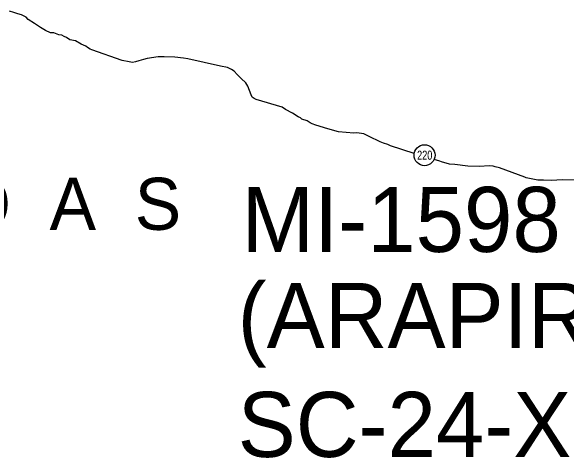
# Model space of a CAD drawing. Extents: x 553962 to 842807, y 8883888 to 9032388.
# Drawn here: x 608778 to 613049, y 8902991 to 8906424 of the extents above; entities that cross this region are included whole.
import ezdxf
from ezdxf.enums import TextEntityAlignment as Align

# ---------------------------------------------------------------- set-up
doc = ezdxf.new("R2010")
doc.units = 0
doc.header["$LTSCALE"] = 200
doc.layers.add('6', color=7, linetype='Continuous', lineweight=13)

msp = doc.modelspace()

# ---------------------------------------------------------------- linework, layer by layer
at = {"layer": '6', "lineweight": 25}
msp.add_line((612071.6, 8905270.5), (612029.8, 8905283.1), dxfattribs=at)
for points in [[(609711.8, 8906029), (609686.4, 8906034.2), (609630.4, 8906044.4), (609398.4, 8906127.4), (609386.2, 8906132.5), (609364.8, 8906144.8), (609351.6, 8906154), (609316, 8906169.3), (609273.3, 8906194.9), (609230.6, 8906204.1), (609203.1, 8906220.5), (609184.8, 8906229.7), (609168.6, 8906237.9), (609146.2, 8906242), (609105.5, 8906256.3), (609080, 8906257.4), (609043.4, 8906273.8), (609004.7, 8906299.3), (608959, 8906328.9), (608910.2, 8906359.6), (608893, 8906377.9), (608859.4, 8906396.3), (608828.8, 8906402.5), (608798.3, 8906413.8), (608764.7, 8906424)], [(611876.2, 8905330.5), (611694.3, 8905389.6), (611673.9, 8905398.8), (611640.3, 8905409.1), (611614.9, 8905418.3), (611529.5, 8905459.2), (611487.8, 8905480.7), (611434.8, 8905488.9), (611411.4, 8905485.9), (611293.2, 8905495.3), (611210.8, 8905518.9), (611119.2, 8905548.6), (611091.7, 8905557.8), (611075.4, 8905566), (611053.1, 8905581.3), (611012.4, 8905594.7), (611001.2, 8905603.8), (610983.9, 8905611), (610939.2, 8905638.6), (610887.3, 8905668.2), (610861.9, 8905685.6), (610662.4, 8905744), (610646.2, 8905751.2), (610629.9, 8905762.4), (610621.8, 8905781.8), (610596.6, 8905846), (610582.4, 8905873.6), (610545.9, 8905906.2), (610516.4, 8905936.9), (610492.1, 8905961.4), (610472.8, 8905975.7), (610442.2, 8905990), (610387.3, 8906001.3), (610135.8, 8906056.8), (610104.2, 8906062.9), (610036, 8906069.2), (609954.5, 8906072.4), (609907.6, 8906072.5), (609824.1, 8906060.4), (609794.5, 8906053.3), (609760.8, 8906041.2), (609733.3, 8906033.1), (609711.8, 8906029)], [(612735.8, 8905143.9), (612726.5, 8905147.3), (612530.1, 8905219), (612498.6, 8905228.2), (612481.3, 8905232.3), (612452.7, 8905234.4), (612376.3, 8905230.5), (612288.7, 8905232.7), (612187.9, 8905244.1), (612147.1, 8905248.2), (612085.1, 8905265.6), (612071.6, 8905270.5)], [(613111.5, 8905124.2), (613014.8, 8905127.4), (612929.2, 8905123.5), (612870.1, 8905123.6), (612825.2, 8905124.7), (612775.3, 8905133.9), (612735.8, 8905143.9)]]:
    msp.add_lwpolyline(points, dxfattribs=at)
msp.add_circle((611955.2, 8905316.5), 80.3, dxfattribs=at)

# ---------------------------------------------------------------- texts
at = {"layer": '6', "width": 0.75}
msp.add_text('220', height=70, dxfattribs=at).set_placement((611956.5, 8905281.8), align=Align.CENTER)
at = {"layer": '6'}
for s, height, p in [('A  L  A  G  O  A  S', 400, (605744.9, 8904743.1)), ('MI-1598', 500, (610549.2, 8904573.2)), ('(ARAPIRACA)', 500, (610519.3, 8903834.6)), ('SC-24-X-D-V', 500, (610519.3, 8902997.6))]:
    msp.add_text(s, height=height, dxfattribs=at).set_placement(p)

doc.saveas('drawing.dxf')
